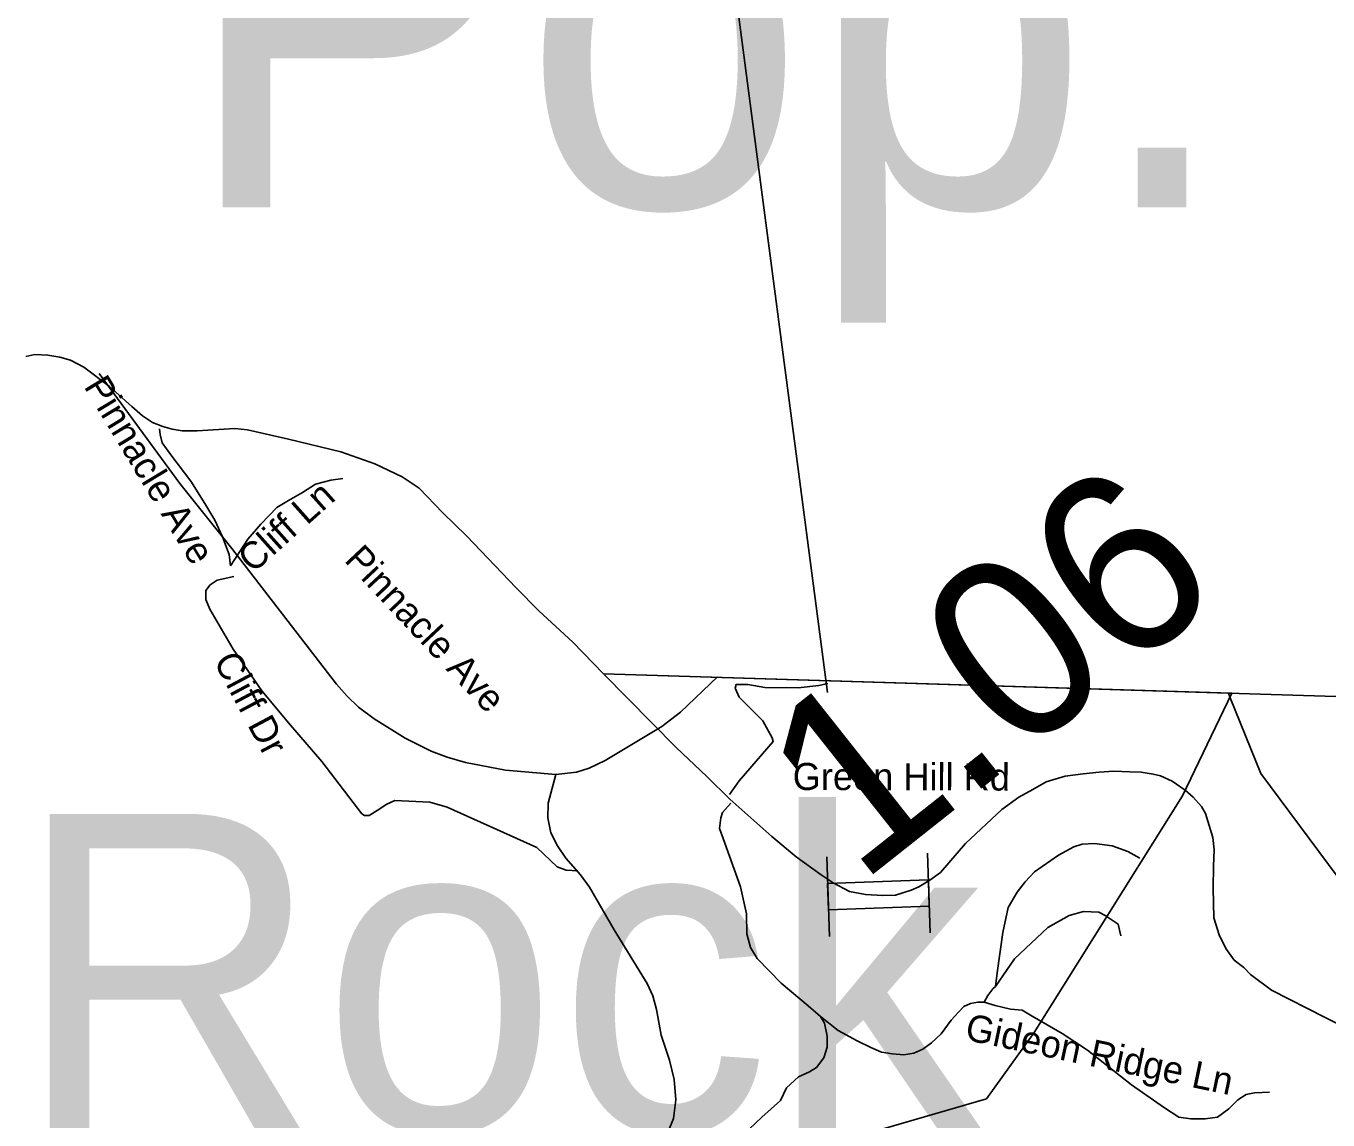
# Model space of a CAD drawing. Extents: x 1159738 to 1321356, y 736314 to 882035.
# Drawn here: x 1212621 to 1216229, y 871293 to 874325 of the extents above; entities that cross this region are included whole.
import ezdxf

# ---------------------------------------------------------------- set-up
doc = ezdxf.new("R2010")
doc.units = 0
for name, color, linetype in [('Exist Boundary Political City Limit New', 7, 'Continuous'), ('Exist Boundary Political CountyLine', 7, 'Continuous'), ('Exist Civil Demographics City Label', 7, 'Continuous'), ('Exist Geographical Mountain Summit Label', 7, 'Continuous'), ('Exist Hydrographic Misc Water Feature', 7, 'Continuous'), ('Exist Road Non-System Type 51', 7, 'Continuous'), ('Exist Road Non-System Type 51 Label', 7, 'Continuous'), ('Exist Road Primary US Attributed', 7, 'Continuous'), ('Exist Road Primary US Mileage Hundredths English Label', 7, 'Continuous'), ('Exist Road Primary US Structure NCDOT Private Pedestrian CELL', 7, 'Continuous'), ('Exist Utilities Electrical Transmission Line', 7, 'Continuous'), ('Map Preparation Boundary City Limit Buffer Line', 7, 'Continuous')]:
    doc.layers.add(name, color=color, linetype=linetype)

msp = doc.modelspace()

# ---------------------------------------------------------------- linework, layer by layer
at = {"layer": 'Exist Boundary Political City Limit New'}
for points in [[(1212620.6, 873409.1), (1212645.8, 873414.4), (1212681.5, 873412.9), (1212714.9, 873407.2), (1212744.6, 873398.4), (1212781.6, 873379.4), (1212852.5, 873326.1), (1212915, 873270), (1212944.6, 873244.5), (1212971.9, 873226.2), (1213000.9, 873215.1), (1213026.1, 873207.3), (1213054, 873203.2), (1213095.9, 873202.9), (1213199.8, 873209.2), (1213235.1, 873205.7), (1213348.4, 873179.5), (1213493.7, 873145.1), (1213588, 873111.4), (1213664, 873075.3), (1213710.7, 873043.9), (1213776.2, 872976.1), (1213841.6, 872912.4), (1213979.5, 872767.7), (1214042.9, 872704), (1214136.8, 872617.6), (1214222.1, 872529.9), (1215963.2, 872476.1)], [(1215963.2, 872476.1), (1215825.9, 872191.4), (1215414.7, 871535.6), (1215283, 871352.3), (1214939.2, 871252.6), (1214695, 871059.7), (1214328.8, 870995.4), (1213827.6, 870725.3), (1208618.1, 872973.5)]]:
    msp.add_lwpolyline(points, dxfattribs=at)
at = {"layer": 'Exist Boundary Political CountyLine'}
for points in [[(1212620.6, 873409.1), (1212645.8, 873414.4), (1212681.5, 873412.9), (1212714.9, 873407.2), (1212744.6, 873398.4), (1212781.6, 873379.4), (1212852.5, 873326.1), (1212915, 873270), (1212944.6, 873244.5), (1212971.9, 873226.2), (1213000.9, 873215.1), (1213026.1, 873207.3), (1213054, 873203.2), (1213095.9, 873202.9), (1213199.8, 873209.2), (1213235.1, 873205.7), (1213348.4, 873179.5), (1213493.7, 873145.1), (1213588, 873111.4), (1213664, 873075.3), (1213710.7, 873043.9), (1213776.2, 872976.1), (1213841.6, 872912.4), (1213979.5, 872767.7), (1214042.9, 872704), (1214136.8, 872617.6), (1214222.1, 872529.9)], [(1214222.1, 872529.9), (1217303, 872434), (1217490.7, 872427.7), (1218024.4, 872408.6), (1218484.1, 872392.2), (1219457.7, 872357.9), (1220250.2, 872322.9), (1220294.9, 872320.9), (1220446.8, 872314.3), (1221790.2, 872268.7), (1222842.2, 872227.9), (1223507.1, 872202.2), (1223620.3, 872197.8), (1224130.5, 872178.2), (1224389.7, 872170.5), (1231200.8, 871901.6), (1233216.1, 871828.8), (1237047.9, 871704.9), (1245972.1, 871384.1), (1248224.3, 871303)]]:
    msp.add_lwpolyline(points, dxfattribs=at)
at = {"layer": 'Exist Hydrographic Misc Water Feature'}
for points in [[(1212824.1, 873361.9), (1213047.9, 873057), (1213192, 872877), (1213482, 872500.9), (1213510, 872468.9), (1213543, 872437.6), (1213586, 872405.1), (1213672, 872351.1), (1213744, 872315), (1213788, 872298.6), (1213839, 872284.1), (1213950, 872263.1), (1214090, 872251.1)], [(1214090, 872251.1), (1214147, 872256.8), (1214182, 872268), (1214226, 872289.1), (1214383, 872383.7), (1214435, 872423.8), (1214537.9, 872520.9)], [(1214090, 872251.1), (1214068, 872170.9), (1214067, 872130.3), (1214076, 872089.1), (1214094, 872052.8), (1214117, 872018.9), (1214158, 871973.1), (1214183, 871938.3), (1214251, 871820), (1214343, 871671.6), (1214358, 871637.2), (1214368.1, 871599.1), (1214381, 871528.3), (1214405, 871459.3), (1214417.1, 871405.9), (1214422, 871349.2), (1214416, 871297.2), (1214404, 871267.8)]]:
    msp.add_lwpolyline(points, dxfattribs=at)
at = {"layer": 'Exist Road Non-System Type 51'}
for points in [[(1212991.7, 873208.7), (1212992.8, 873193.2), (1212998.3, 873170), (1213022.6, 873136.8), (1213077.9, 873063.8), (1213116.6, 873001.9), (1213144.2, 872955.4), (1213166.3, 872909), (1213184, 872860.3), (1213188.4, 872829.3)], [(1213188.4, 872829.3), (1213236, 872902.3), (1213272.4, 872944.4), (1213316.6, 872990.8), (1213348.7, 873009.6), (1213387.4, 873031.7), (1213423.8, 873055), (1213465.8, 873066), (1213499, 873070.4)], [(1213197.3, 872799.5), (1213151.1, 872788.8), (1213131.5, 872775.9), (1213119.4, 872760.7), (1213119.9, 872735.7), (1213130.5, 872708.5), (1213195.3, 872597.8), (1213275.1, 872482.4), (1213354.5, 872387), (1213441.5, 872286.7), (1213551.8, 872142.1), (1213559.4, 872137.2), (1213571.9, 872137.5), (1213594, 872150.5), (1213621, 872168.5), (1213643.2, 872179), (1213740.5, 872173.7), (1213788.1, 872159.8), (1214037.3, 872048.3), (1214093.3, 871994.7), (1214118.4, 871985.3), (1214150.9, 871983.5)], [(1214571, 872195.1), (1214597.5, 872233.1), (1214692.2, 872342.4), (1214689.5, 872352.3), (1214663.6, 872399.1), (1214597.3, 872465), (1214586.8, 872489.7), (1214589, 872499.7), (1214621.4, 872500.4), (1214668.9, 872491.5), (1214761.1, 872491.1), (1214818.3, 872497.4), (1214843.1, 872502.9)], [(1214822.7, 871579.7), (1214788.8, 871610.1), (1214713.7, 871672.1), (1214647.4, 871740.6), (1214628.6, 871771.6), (1214618.6, 871809.2), (1214617.5, 871864.5), (1214600.9, 871939.7), (1214553.4, 872073.5), (1214543.5, 872101.2), (1214546.8, 872131), (1214551.2, 872145.4), (1214574.4, 872170.9)], [(1215276.5, 871619.7), (1215287.1, 871638), (1215300.3, 871656.8), (1215308.1, 871663.4), (1215312.5, 871701.1), (1215328, 871812.8), (1215343.4, 871882.4), (1215367.8, 871924.5), (1215389.9, 871953.2), (1215416.4, 871980.9), (1215482.7, 872027.3), (1215524.7, 872050.6), (1215547.9, 872057.2), (1215582.2, 872059.4), (1215630.8, 872052.8), (1215675, 872037.3), (1215708.2, 872018.5)], [(1215308.1, 871663.4), (1215360.7, 871739.8), (1215453.4, 871826.7), (1215512.4, 871860.4), (1215552, 871871.3), (1215594.4, 871869.7), (1215612.1, 871860.2), (1215647.5, 871836), (1215655.7, 871803.8)], [(1214822.7, 871579.7), (1214872, 871541.1), (1214925, 871512.4), (1214962.6, 871494.7), (1214992.4, 871481.4), (1215022.3, 871477), (1215054.3, 871473.7), (1215082, 871478.1), (1215106.3, 871489.2), (1215130.6, 871506.8), (1215157.1, 871532.3), (1215184.7, 871569.9), (1215205.7, 871592), (1215220.1, 871607.5), (1215238.9, 871616.3), (1215258.8, 871619.7), (1215276.5, 871619.7)], [(1215276.5, 871619.7), (1215306.7, 871610.9), (1215349.8, 871600.9), (1215381.9, 871597.6), (1215409.5, 871581), (1215492.4, 871533.5), (1215563.1, 871487), (1215684.7, 871390.8), (1215776.4, 871326.7), (1215816.2, 871301.2), (1215849.4, 871296.8), (1215889.2, 871296.8), (1215923.4, 871301.2), (1215954.4, 871324.4), (1215979.8, 871348.8), (1216002.7, 871364.3), (1216025.9, 871368.7), (1216066.8, 871370.9)], [(1214822.7, 871579.7), (1214833.8, 871562), (1214841.5, 871525.5), (1214841.5, 871495.6), (1214832.6, 871465.7), (1214811.6, 871439.2), (1214792.9, 871427), (1214761.9, 871412.7), (1214728.8, 871382.8), (1214712.2, 871347.4), (1214660.2, 871300.9), (1214624.9, 871267.8), (1214579.8, 871221.9), (1214541.1, 871194.2), (1214503.5, 871174.3), (1214467, 871151.1), (1214431.7, 871121.2), (1214389.7, 871089.2), (1214345.5, 871053.8), (1214314.5, 871019.5)]]:
    msp.add_lwpolyline(points, dxfattribs=at)
at = {"layer": 'Exist Road Primary US Attributed'}
for points in [[(1215833.6, 872207.3), (1215797.9, 872232.6), (1215764.9, 872247.1), (1215745.1, 872251.8), (1215711.4, 872257), (1215679.9, 872258.1), (1215635.5, 872260.3), (1215595.2, 872257), (1215551, 872252.9), (1215500.7, 872245.7), (1215448.1, 872230.6), (1215411.5, 872208.7), (1215372.5, 872187.9), (1215325.2, 872154), (1215224.7, 872059.1), (1215155.1, 871979.2), (1215126.3, 871958.1), (1215095.6, 871939.4), (1215074, 871930.1), (1215031, 871916.7), (1214995.7, 871915), (1214947.7, 871918), (1214903, 871926.6), (1214858.4, 871950.4), (1214824.4, 871972.6), (1214755.5, 872022.8), (1214687.9, 872078.5), (1214571.7, 872182.1), (1214508, 872245.3), (1214422.7, 872325.5), (1214222.1, 872529.9)], [(1216340.3, 871518.4), (1216221.6, 871577.6), (1216073.1, 871653.3), (1216014.7, 871696.1), (1215995.8, 871715.9), (1215969.7, 871736), (1215945.8, 871768.7), (1215927.5, 871806.2), (1215913.1, 871853.3), (1215910.7, 871936.2), (1215912.3, 871996.9), (1215914.3, 872041.9), (1215910.3, 872076.2), (1215890.1, 872142.6), (1215878.6, 872161.8), (1215855.7, 872187.6), (1215833.6, 872207.3)]]:
    msp.add_lwpolyline(points, dxfattribs=at)
at = {"layer": 'Exist Road Primary US Structure NCDOT Private Pedestrian CELL'}
for p, q in [((1214842, 872477.9), (1213818.8, 880273.3)), ((1214848.2, 871802.2), (1214840.2, 872022.2)), ((1215127.2, 871812.3), (1215119.2, 872032.4))]:
    msp.add_line(p, q, dxfattribs=at)
msp.add_lwpolyline([(1215121.9, 871959.1), (1214842.8, 871948.9), (1214845.5, 871875.5), (1215124.5, 871885.7)], close=True, dxfattribs=at)
at = {"layer": 'Exist Utilities Electrical Transmission Line'}
msp.add_lwpolyline([(1215954, 872476.4), (1215957.9, 872462.7), (1216043.5, 872253.5), (1216284.4, 871929.2), (1216665.4, 871453.8), (1216906.2, 871057)], dxfattribs=at)
at = {"layer": 'Map Preparation Boundary City Limit Buffer Line'}
for points in [[(1212620.6, 873409.1), (1212645.8, 873414.4), (1212681.5, 873412.9), (1212714.9, 873407.2), (1212744.6, 873398.4), (1212781.6, 873379.4), (1212852.5, 873326.1), (1212915, 873270), (1212944.6, 873244.5), (1212971.9, 873226.2), (1213000.9, 873215.1), (1213026.1, 873207.3), (1213054, 873203.2), (1213095.9, 873202.9), (1213199.8, 873209.2), (1213235.1, 873205.7), (1213348.4, 873179.5), (1213493.7, 873145.1), (1213588, 873111.4), (1213664, 873075.3), (1213710.7, 873043.9), (1213776.2, 872976.1), (1213841.6, 872912.4), (1213979.5, 872767.7), (1214042.9, 872704), (1214136.8, 872617.6), (1214222.1, 872529.9), (1215963.2, 872476.1)], [(1215963.2, 872476.1), (1215825.9, 872191.4), (1215414.7, 871535.6), (1215283, 871352.3), (1214939.2, 871252.6), (1214695, 871059.7), (1214328.8, 870995.4), (1213827.6, 870725.3), (1208618.1, 872973.5)]]:
    msp.add_lwpolyline(points, dxfattribs=at)

# ---------------------------------------------------------------- texts
at = {"layer": 'Exist Civil Demographics City Label'}
msp.add_text('Pop. 1,430', height=1060, dxfattribs=at).set_placement((1213050.2, 873822.5))
at = {"layer": 'Exist Geographical Mountain Summit Label'}
msp.add_text('Blowing Rock', height=880, dxfattribs=at).set_placement((1208142.8, 871261.6))
at = {"layer": 'Exist Road Non-System Type 51 Label'}
for s, rotation, p in [('Pinnacle Ave', 301.1893, (1212780, 873326.2)), ('Cliff Ln', 41.7493, (1213250.3, 872806.3)), ('Pinnacle Ave', 313.2108, (1213500.7, 872843)), ('Cliff Dr', 297.9893, (1213139.7, 872565.7)), ('Green Hill Rd', 359.847, (1214745.9, 872207.8)), ('Gideon Ridge Ln', 348.2006, (1215220.3, 871516.1))]:
    msp.add_text(s, height=75, rotation=rotation, dxfattribs=at).set_placement(p)
at = {"layer": 'Exist Road Primary US Mileage Hundredths English Label'}
msp.add_text('1.06', height=500, rotation=38.3711, dxfattribs=at).set_placement((1214929.1, 871942.8))

doc.saveas('drawing.dxf')
